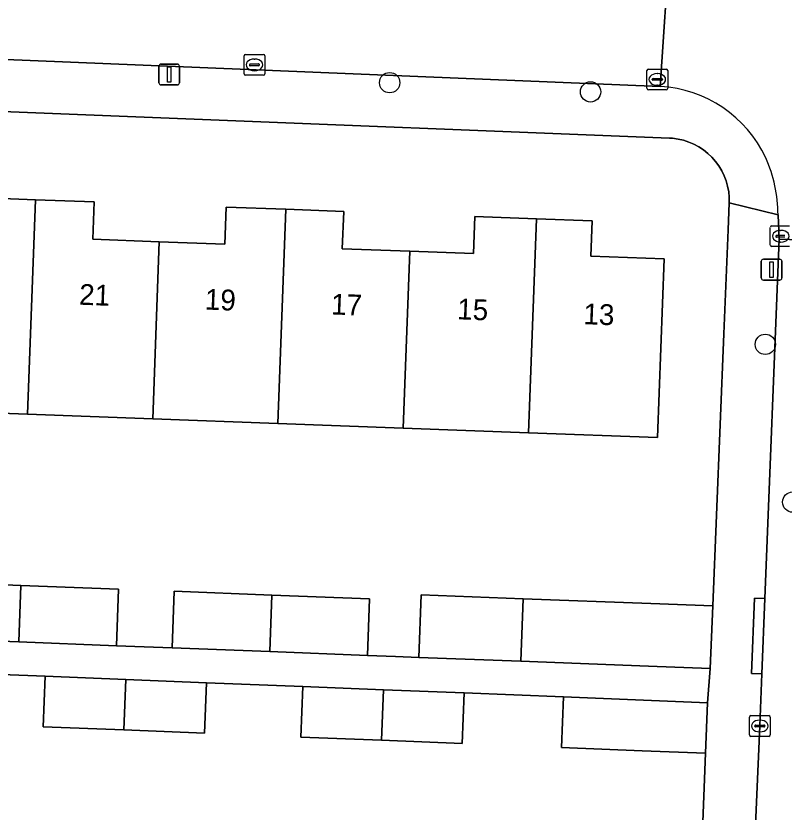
# Model space of a CAD drawing. Extents: x 161354 to 162026, y 386504 to 387460.
# Drawn here: x 161695.98 to 161732.92, y 386778.44 to 386816.72 of the extents above; entities that cross this region are included whole.
import ezdxf

# ---------------------------------------------------------------- set-up
doc = ezdxf.new("R2010")
doc.units = 0
for name, color, linetype in [('IMGEO_Boom', 7, 'Continuous'), ('IMGEO_Erf', 7, 'Continuous'), ('IMGEO_Kolk', 7, 'Continuous'), ('IMGEO_Lichtmast', 7, 'Continuous'), ('IMGEO_Muur', 7, 'Continuous'), ('IMGEO_Pand', 7, 'Continuous'), ('IMGEO_Pand_nummerreeks', 7, 'Continuous'), ('IMGEO_Rijbaan_lokaal_open', 7, 'Continuous'), ('IMGEO_Voetpad_open', 7, 'Continuous')]:
    doc.layers.add(name, color=color, linetype=linetype)

msp = doc.modelspace()

# ---------------------------------------------------------------- linework, layer by layer
at = {"layer": 'IMGEO_Boom'}
for centre in [(161713.949, 386813.507), (161723.61, 386813.064), (161732.013, 386800.927), (161733.331, 386793.347)]:
    msp.add_circle(centre, 0.489, dxfattribs=at)
at = {"layer": 'IMGEO_Erf'}
for points in [[(161691.517, 386789.521), (161696.213, 386789.341), (161700.91, 386789.16), (161700.81, 386786.439), (161702.15, 386786.387), (161703.49, 386786.336), (161703.592, 386789.057), (161708.288, 386788.877), (161712.985, 386788.696), (161712.884, 386785.974), (161714.224, 386785.923), (161715.353, 386785.879), (161715.469, 386788.889), (161720.373, 386788.7), (161726.512, 386788.464), (161729.484, 386788.35), (161730.021, 386801.439), (161730.226, 386806.432), (161730.279, 386807.729), (161730.278, 386807.997), (161730.252, 386808.264), (161730.203, 386808.527), (161730.131, 386808.785), (161730.036, 386809.036), (161729.919, 386809.277), (161729.781, 386809.506), (161729.622, 386809.723), (161729.446, 386809.924), (161729.251, 386810.109), (161729.042, 386810.275), (161728.818, 386810.423), (161728.582, 386810.549), (161728.335, 386810.654), (161728.08, 386810.737), (161727.819, 386810.796), (161727.553, 386810.832), (161727.404, 386810.842), (161677.659, 386812.832)], [(161694.09, 386807.987), (161696.914, 386807.883), (161699.738, 386807.778), (161699.671, 386805.979), (161702.871, 386805.86), (161706.024, 386805.743), (161706.09, 386807.529), (161708.96, 386807.422), (161711.738, 386807.319), (161711.671, 386805.524), (161714.918, 386805.404), (161717.978, 386805.29), (161718.044, 386807.079), (161721.008, 386806.969), (161723.681, 386806.87), (161723.617, 386805.163), (161727.145, 386805.032), (161726.826, 386796.45), (161720.626, 386796.68), (161714.602, 386796.904), (161708.578, 386797.128), (161702.555, 386797.352), (161696.531, 386797.575), (161690.507, 386797.799)], [(161728.041, 386753.15), (161729.137, 386781.272), (161726.088, 386781.394), (161722.211, 386781.549), (161722.308, 386783.977), (161717.527, 386784.168), (161717.43, 386781.74), (161713.553, 386781.895), (161709.676, 386782.05), (161709.773, 386784.478), (161705.135, 386784.663), (161705.038, 386782.235), (161701.161, 386782.39), (161697.285, 386782.545), (161697.382, 386784.973), (161692.744, 386785.158)]]:
    msp.add_lwpolyline(points, dxfattribs=at)
at = {"layer": 'IMGEO_Kolk'}
for p, q in [((161706.945, 386813.938), (161706.945, 386814.79)), ((161707.02, 386814.864), (161707.872, 386814.864)), ((161707.433, 386814.644), (161707.458, 386814.644)), ((161707.946, 386814.79), (161707.946, 386813.938)), ((161707.204, 386814.358), (161707.204, 386814.37)), ((161707.642, 386814.321), (161707.244, 386814.321)), ((161707.247, 386814.407), (161707.645, 386814.407)), ((161707.688, 386814.37), (161707.688, 386814.358)), ((161726.394, 386814.163), (161727.246, 386814.163)), ((161707.872, 386813.864), (161707.02, 386813.864)), ((161707.456, 386814.084), (161707.431, 386814.084)), ((161726.319, 386813.237), (161726.319, 386814.089)), ((161726.807, 386813.943), (161726.832, 386813.943)), ((161727.32, 386814.089), (161727.32, 386813.237)), ((161726.578, 386813.657), (161726.578, 386813.669)), ((161727.016, 386813.62), (161726.618, 386813.62)), ((161726.621, 386813.706), (161727.019, 386813.706)), ((161726.83, 386813.383), (161726.805, 386813.383)), ((161727.062, 386813.669), (161727.062, 386813.657)), ((161727.246, 386813.163), (161726.394, 386813.163)), ((161732.255, 386805.701), (161732.255, 386806.553)), ((161732.33, 386806.627), (161733.182, 386806.627)), ((161732.514, 386806.121), (161732.514, 386806.133)), ((161732.557, 386806.17), (161732.955, 386806.17)), ((161732.743, 386806.407), (161732.768, 386806.407)), ((161732.952, 386806.084), (161732.554, 386806.084)), ((161732.766, 386805.847), (161732.741, 386805.847)), ((161733.182, 386805.627), (161732.33, 386805.627)), ((161731.248, 386782.155), (161731.248, 386783.007)), ((161731.323, 386783.081), (161732.175, 386783.081)), ((161731.736, 386782.861), (161731.761, 386782.861)), ((161732.249, 386783.007), (161732.249, 386782.155)), ((161731.507, 386782.575), (161731.507, 386782.587)), ((161731.945, 386782.538), (161731.547, 386782.538)), ((161731.55, 386782.624), (161731.948, 386782.624)), ((161731.991, 386782.587), (161731.991, 386782.575)), ((161732.175, 386782.081), (161731.323, 386782.081)), ((161731.759, 386782.301), (161731.734, 386782.301))]:
    msp.add_line(p, q, dxfattribs=at)
for points in [[(161706.945, 386813.938), (161706.945, 386814.79)], [(161707.02, 386814.864), (161707.872, 386814.864)], [(161707.946, 386814.79), (161707.946, 386813.938)], [(161726.394, 386814.163), (161727.246, 386814.163)], [(161707.872, 386813.864), (161707.02, 386813.864)], [(161726.319, 386813.237), (161726.319, 386814.089)], [(161727.32, 386814.089), (161727.32, 386813.237)], [(161727.246, 386813.163), (161726.394, 386813.163)], [(161732.255, 386805.701), (161732.255, 386806.553)], [(161732.33, 386806.627), (161733.182, 386806.627)], [(161733.182, 386805.627), (161732.33, 386805.627)], [(161731.248, 386782.155), (161731.248, 386783.007)], [(161731.323, 386783.081), (161732.175, 386783.081)], [(161732.249, 386783.007), (161732.249, 386782.155)], [(161732.175, 386782.081), (161731.323, 386782.081)]]:
    msp.add_lwpolyline(points, dxfattribs=at)
for centre, radius, start, end in [((161707.022, 386814.788), 0.0765, 91.552, 178.448), ((161707.022, 386814.788), 0.0765, 91.552, 178.448), ((161707.87, 386814.788), 0.0765, 1.552, 88.448), ((161707.87, 386814.788), 0.0765, 1.552, 88.448), ((161707.244, 386814.367), 0.0403, 85.8775, 175.7526), ((161707.241, 386814.357), 0.0366, 178.938, 274.7102), ((161707.645, 386814.364), 0.043, 264.8664, 352.4533), ((161707.649, 386814.369), 0.0386, 1.7309, 96.639), ((161726.396, 386814.087), 0.0765, 91.552, 178.448), ((161726.396, 386814.087), 0.0765, 91.552, 178.448), ((161727.244, 386814.087), 0.0765, 1.552, 88.448), ((161727.244, 386814.087), 0.0765, 1.552, 88.448), ((161707.022, 386813.94), 0.0765, 181.552, 268.448), ((161707.022, 386813.94), 0.0765, 181.552, 268.448), ((161707.87, 386813.94), 0.0765, 271.552, 358.448), ((161707.87, 386813.94), 0.0765, 271.552, 358.448), ((161726.618, 386813.666), 0.0403, 85.8775, 175.7526), ((161726.615, 386813.656), 0.0366, 178.938, 274.7102), ((161727.019, 386813.663), 0.043, 264.8664, 352.4533), ((161727.023, 386813.668), 0.0386, 1.7309, 96.639), ((161726.396, 386813.239), 0.0765, 181.552, 268.448), ((161726.396, 386813.239), 0.0765, 181.552, 268.448), ((161727.244, 386813.239), 0.0765, 271.552, 358.448), ((161727.244, 386813.239), 0.0765, 271.552, 358.448), ((161732.332, 386806.551), 0.0765, 91.552, 178.448), ((161732.332, 386806.551), 0.0765, 91.552, 178.448), ((161732.554, 386806.13), 0.0403, 85.8775, 175.7526), ((161732.551, 386806.12), 0.0366, 178.938, 274.7102), ((161732.332, 386805.703), 0.0765, 181.552, 268.448), ((161732.332, 386805.703), 0.0765, 181.552, 268.448), ((161731.325, 386783.005), 0.0765, 91.552, 178.448), ((161731.325, 386783.005), 0.0765, 91.552, 178.448), ((161732.173, 386783.005), 0.0765, 1.552, 88.448), ((161732.173, 386783.005), 0.0765, 1.552, 88.448), ((161731.547, 386782.584), 0.0403, 85.8775, 175.7526), ((161731.544, 386782.574), 0.0366, 178.938, 274.7102), ((161731.948, 386782.581), 0.043, 264.8664, 352.4533), ((161731.952, 386782.586), 0.0386, 1.7309, 96.639), ((161731.325, 386782.157), 0.0765, 181.552, 268.448), ((161731.325, 386782.157), 0.0765, 181.552, 268.448), ((161732.173, 386782.157), 0.0765, 271.552, 358.448), ((161732.173, 386782.157), 0.0765, 271.552, 358.448)]:
    msp.add_arc(centre, radius, start, end, dxfattribs=at)
for centre, major_axis, ratio, start_param, end_param in [((161707.432, 386814.364), (-0.387, 0.002), 0.722429, 4.712389, 7.853982), ((161707.457, 386814.364), (-0.39, 0.002), 0.717154, 1.570796, 4.712389), ((161726.806, 386813.663), (-0.387, 0.002), 0.722429, 4.712389, 7.853982), ((161726.831, 386813.663), (-0.39, 0.002), 0.717154, 1.570796, 4.712389), ((161732.742, 386806.127), (-0.387, 0.002), 0.722429, 4.712389, 7.853982), ((161732.767, 386806.127), (-0.39, 0.002), 0.717154, 1.570796, 4.712389), ((161731.735, 386782.581), (-0.387, 0.002), 0.722429, 4.712389, 7.853982), ((161731.76, 386782.581), (-0.39, 0.002), 0.717154, 1.570796, 4.712389)]:
    msp.add_ellipse(centre, major_axis=major_axis, ratio=ratio, start_param=start_param, end_param=end_param, dxfattribs=at)
at = {"layer": 'IMGEO_Lichtmast'}
for p, q in [((161702.85, 386813.499), (161702.85, 386814.299)), ((161702.85, 386814.299), (161702.85, 386813.499)), ((161702.95, 386814.399), (161703.74, 386814.399)), ((161703.74, 386814.399), (161702.95, 386814.399)), ((161703.84, 386814.299), (161703.84, 386813.499)), ((161703.84, 386813.499), (161703.84, 386814.299)), ((161703.74, 386813.399), (161702.95, 386813.399)), ((161702.95, 386813.399), (161703.74, 386813.399)), ((161731.919, 386805.02), (161732.709, 386805.02)), ((161732.709, 386805.02), (161731.919, 386805.02)), ((161731.819, 386804.12), (161731.819, 386804.92)), ((161731.819, 386804.92), (161731.819, 386804.12)), ((161732.809, 386804.92), (161732.809, 386804.12)), ((161732.809, 386804.12), (161732.809, 386804.92)), ((161732.709, 386804.02), (161731.919, 386804.02)), ((161731.919, 386804.02), (161732.709, 386804.02))]:
    msp.add_line(p, q, dxfattribs=at)
for points in [[(161703.27, 386814.274), (161703.42, 386814.274), (161703.42, 386813.524), (161703.27, 386813.524), (161703.27, 386814.274)], [(161732.239, 386804.895), (161732.389, 386804.895), (161732.389, 386804.145), (161732.239, 386804.145), (161732.239, 386804.895)]]:
    msp.add_lwpolyline(points, dxfattribs=at)
for centre, start, end in [((161702.95, 386814.299), 90, 180), ((161702.95, 386814.299), 90, 180), ((161703.74, 386814.299), 0, 90), ((161703.74, 386814.299), 360, 90), ((161702.95, 386813.499), 180, 270), ((161702.95, 386813.499), 180, 270), ((161703.74, 386813.499), 270, 0), ((161703.74, 386813.499), 270, 0), ((161731.919, 386804.92), 90, 180), ((161731.919, 386804.92), 90, 180), ((161732.709, 386804.92), 0, 90), ((161732.709, 386804.92), 360, 90), ((161731.919, 386804.12), 180, 270), ((161731.919, 386804.12), 180, 270), ((161732.709, 386804.12), 270, 0), ((161732.709, 386804.12), 270, 0)]:
    msp.add_arc(centre, 0.1, start, end, dxfattribs=at)
at = {"layer": 'IMGEO_Muur'}
for points in [[(161730.021, 386801.439), (161729.818, 386796.488)], [(161729.818, 386796.488), (161729.484, 386788.35)]]:
    msp.add_lwpolyline(points, dxfattribs=at)
at = {"layer": 'IMGEO_Pand'}
for points in [[(161690.507, 386797.799), (161696.531, 386797.575), (161696.914, 386807.883), (161694.09, 386807.987), (161694.027, 386806.277), (161690.826, 386806.396)], [(161702.871, 386805.86), (161699.671, 386805.979), (161699.738, 386807.778), (161696.914, 386807.883), (161696.531, 386797.575), (161702.555, 386797.352)], [(161702.555, 386797.352), (161708.578, 386797.128), (161708.96, 386807.422), (161706.09, 386807.529), (161706.024, 386805.743), (161702.871, 386805.86)], [(161708.578, 386797.128), (161714.602, 386796.904), (161714.918, 386805.404), (161711.671, 386805.524), (161711.738, 386807.319), (161708.96, 386807.422)], [(161721.008, 386806.969), (161718.044, 386807.079), (161717.978, 386805.29), (161714.918, 386805.404), (161714.602, 386796.904), (161720.626, 386796.68)], [(161720.626, 386796.68), (161726.826, 386796.45), (161727.145, 386805.032), (161723.617, 386805.163), (161723.681, 386806.87), (161721.008, 386806.969)], [(161696.213, 386789.341), (161691.517, 386789.521), (161691.416, 386786.8), (161696.113, 386786.62)], [(161696.213, 386789.341), (161696.113, 386786.62), (161700.81, 386786.439), (161700.91, 386789.16)], [(161708.288, 386788.877), (161703.592, 386789.057), (161703.49, 386786.336), (161708.187, 386786.155)], [(161720.373, 386788.7), (161715.469, 386788.889), (161715.353, 386785.879), (161720.262, 386785.69)], [(161708.288, 386788.877), (161708.187, 386786.155), (161712.884, 386785.974), (161712.985, 386788.696)], [(161729.484, 386788.35), (161726.512, 386788.464), (161720.373, 386788.7), (161720.262, 386785.69), (161726.397, 386785.454), (161729.361, 386785.34)], [(161701.258, 386784.818), (161697.382, 386784.973), (161697.285, 386782.545), (161701.161, 386782.39)], [(161705.135, 386784.663), (161701.258, 386784.818), (161701.161, 386782.39), (161705.038, 386782.235)], [(161713.65, 386784.323), (161709.773, 386784.478), (161709.676, 386782.05), (161713.553, 386781.895)], [(161717.527, 386784.168), (161713.65, 386784.323), (161713.553, 386781.895), (161717.43, 386781.74)], [(161729.236, 386783.7), (161722.308, 386783.977), (161722.211, 386781.549), (161726.088, 386781.394), (161729.137, 386781.272)]]:
    msp.add_lwpolyline(points, close=True, dxfattribs=at)
at = {"layer": 'IMGEO_Rijbaan_lokaal_open'}
for points in [[(161727.417, 386820.267), (161725.593, 386820.323), (161660.98, 386822.973), (161660.733, 386816.044), (161669.958, 386815.627), (161676.826, 386815.393), (161726.96, 386813.324)], [(161738.987, 386789.237), (161739.507, 386801.947), (161739.723, 386805.754), (161732.672, 386805.988), (161731.994, 386788.705), (161731.85, 386785.082), (161731.746, 386782.581), (161731.292, 386771.956), (161738.237, 386771.602), (161738.664, 386781.334), (161738.834, 386785.48)]]:
    msp.add_lwpolyline(points, close=True, dxfattribs=at)
for points in [[(161727.417, 386820.267), (161726.96, 386813.324)], [(161732.627, 386807.155), (161732.672, 386805.988), (161739.723, 386805.754), (161739.86, 386806.986)]]:
    msp.add_lwpolyline(points, dxfattribs=at)
for centre, radius, start, end in [((161726.636, 386807.368), 5.965, 25.0637, 86.8871), ((161725.641, 386807.089), 6.986, 0.5423, 23.6815)]:
    msp.add_arc(centre, radius, start, end, dxfattribs=at)
at = {"layer": 'IMGEO_Voetpad_open'}
for points in [[(161726.96, 386813.324), (161676.826, 386815.393), (161676.804, 386814.826), (161669.938, 386815.092), (161669.958, 386815.627), (161660.733, 386816.044)], [(161629.329, 386814.857), (161669.913, 386813.127), (161675.953, 386812.802), (161677.659, 386812.832), (161727.404, 386810.842), (161727.553, 386810.832), (161727.819, 386810.796), (161728.08, 386810.737), (161728.335, 386810.654), (161728.582, 386810.549), (161728.818, 386810.423), (161729.042, 386810.275), (161729.251, 386810.109), (161729.446, 386809.924), (161729.622, 386809.723), (161729.781, 386809.506), (161729.919, 386809.277), (161730.036, 386809.036), (161730.131, 386808.785), (161730.203, 386808.527), (161730.252, 386808.264), (161730.278, 386807.997), (161730.279, 386807.729), (161732.627, 386807.155)], [(161692.744, 386785.158), (161697.382, 386784.973), (161701.258, 386784.818), (161705.135, 386784.663), (161709.773, 386784.478), (161713.65, 386784.323), (161717.527, 386784.168), (161722.308, 386783.977), (161729.236, 386783.7), (161729.361, 386785.34), (161726.397, 386785.454), (161720.262, 386785.69), (161715.353, 386785.879), (161714.224, 386785.923), (161712.884, 386785.974), (161708.187, 386786.155), (161703.49, 386786.336), (161702.15, 386786.387), (161700.81, 386786.439), (161696.113, 386786.62), (161691.416, 386786.8)]]:
    msp.add_lwpolyline(points, dxfattribs=at)
for points in [[(161731.746, 386782.581), (161731.85, 386785.082), (161731.351, 386785.101), (161731.495, 386788.724), (161731.994, 386788.705), (161732.672, 386805.988), (161732.627, 386807.155), (161730.279, 386807.729), (161730.226, 386806.432), (161730.021, 386801.439), (161729.484, 386788.35), (161729.361, 386785.34), (161729.236, 386783.7), (161729.137, 386781.272), (161728.041, 386753.15), (161730.697, 386753.106), (161730.711, 386758.025), (161731.175, 386769.153), (161731.292, 386771.956)], [(161731.994, 386788.705), (161731.495, 386788.724), (161731.351, 386785.101), (161731.85, 386785.082)]]:
    msp.add_lwpolyline(points, close=True, dxfattribs=at)
for centre, radius, start, end in [((161726.636, 386807.368), 5.965, 25.0637, 86.8871), ((161725.641, 386807.089), 6.986, 0.5423, 23.6815)]:
    msp.add_arc(centre, radius, start, end, dxfattribs=at)

# ---------------------------------------------------------------- texts
at = {"layer": 'IMGEO_Pand_nummerreeks'}
for s, p in [('21', (161699.003, 386802.835)), ('19', (161705.048, 386802.602)), ('17', (161711.116, 386802.368)), ('15', (161717.183, 386802.134)), ('13', (161723.251, 386801.9))]:
    msp.add_text(s, height=1, rotation=357.7926, dxfattribs=at).set_placement(p)

doc.saveas('drawing.dxf')
